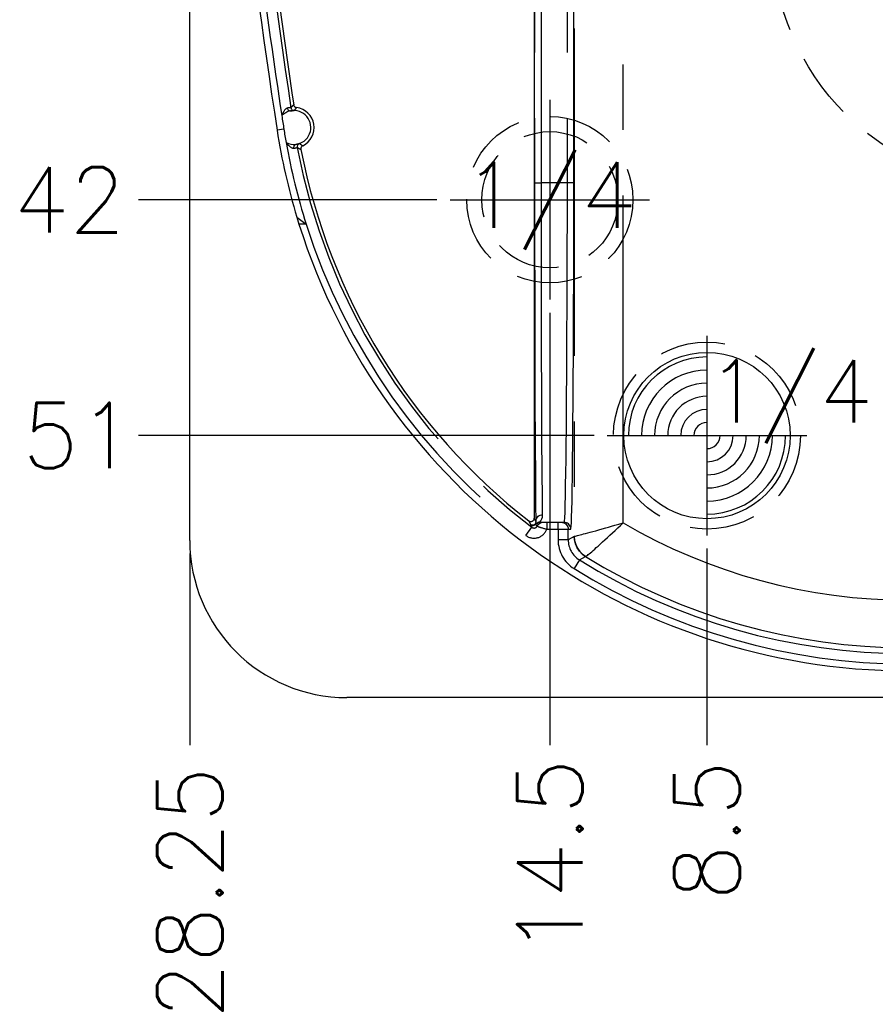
# Model space of a CAD drawing. Extents: x 2651 to 11825, y -3833 to 1075.
# Tile 418 of 656: x 4644 to 4677, y -3182 to -3144. Entities that reach past the tile are written whole.
import ezdxf
from ezdxf.enums import TextEntityAlignment as Align

# ---------------------------------------------------------------- set-up
doc = ezdxf.new("R2010")
doc.units = 0
doc.header["$LTSCALE"] = 10
for name, pattern in [('CENTER', [2, 1.25, -0.25, 0.25, -0.25]), ('HIDDEN', [0.375, 0.25, -0.125]), ('PHANTOM', [2.5, 1.25, -0.25, 0.25, -0.25, 0.25, -0.25])]:
    doc.linetypes.add(name, pattern=pattern)
doc.layers.get('0').update_dxf_attribs({"linetype": 'CONTINUOUS'})
doc.layers.get('Defpoints').update_dxf_attribs({"linetype": 'CONTINUOUS'})
for name, color, linetype in [('CEN', 1, 'CENTER'), ('COOL', 150, 'HIDDEN'), ('DIM', 3, 'CONTINUOUS'), ('HIDDEN', 6, 'HIDDEN'), ('LAYER_108', 7, 'CONTINUOUS'), ('PIN', 3, 'CONTINUOUS'), ('TEXT', 4, 'CONTINUOUS')]:
    doc.layers.add(name, color=color, linetype=linetype)
doc.styles.get("Standard").update_dxf_attribs({"font": 'romans.shx'})
doc.dimstyles.new('1-1', dxfattribs={"dimtxt": 2.5, "dimasz": 2.5, "dimexe": 1, "dimexo": 0.5, "dimtad": 0, "dimrnd": 1.38778e-17, "dimzin": 9, "dimdsep": 46, "dimtxsty": 'Standard', "dimblk": 'CLOSED', "dimcen": 0, "dimclrd": 3, "dimclre": 3, "dimclrt": 3, "dimazin": 2, "dimtfac": 0.75, "dimtofl": 0, "dimtmove": 0, "dimatfit": 3, "dimfxl": 0, "dimtolj": 1, "dimarcsym": 0})

# ---------------------------------------------------------------- blocks, each defined once
blk = doc.blocks.new('*U691', base_point=(681.133, -4349.317))
for radius in [3.175, 2.6]:
    blk.add_circle((681.133, -4349.317), radius)
at = {"layer": 'CEN'}
for p, q in [((681.133, -4345.507), (681.133, -4353.127)), ((677.323, -4349.317), (684.943, -4349.317))]:
    blk.add_line(p, q, dxfattribs=at)
blk = doc.blocks.new('*U702', base_point=(687.1327, -4358.317))
blk.add_circle((687.1327, -4358.317), 0.5)
for radius, start, end in [(0.4724, 90, 180), (0.3937, 90, 180), (0.315, 90, 180), (0.2362, 90, 180), (0.1575, 90, 180), (0.0787, 90, 180), (0.0787, 270, 0), (0.1575, 270, 0), (0.2362, 270, 0), (0.315, 270, 0), (0.3937, 270, 0), (0.4724, 270, 0)]:
    blk.add_arc((687.1327, -4358.317), radius, start, end)
at = {"layer": 'PIN'}
for p, q in [((687.1327, -4357.717), (687.1327, -4358.917)), ((686.5327, -4358.317), (687.7327, -4358.317))]:
    blk.add_line(p, q, dxfattribs=at)
blk = doc.blocks.new('*D717')
at = {"layer": 'Defpoints', "color": 0}
for p in [(4678.934, -3109.358), (4648.73, -3151.358), (4660.624, -3151.358)]:
    blk.add_point(p, dxfattribs=at)
at = {"layer": 'DIM', "color": 3, "lineweight": -2}
blk.add_line((4660.124, -3151.358), (4648.73, -3151.358), dxfattribs=at)
at = {"layer": 'DIM', "color": 3, "insert": (4646.081, -3151.358), "char_height": 2.5, "attachment_point": 5}
blk.add_mtext('\\A1;42', dxfattribs=at)
blk = doc.blocks.new('_Closed')
at = {"color": 0, "linetype": 'ByBlock', "lineweight": -2}
for p, q in [((-1, 0.167), (0, 0)), ((-1, 0.167), (-1, -0.167)), ((0, 0), (-1, -0.167)), ((0, 0), (-1, 0))]:
    blk.add_line(p, q, dxfattribs=at)
blk = doc.blocks.new('*D718')
at = {"layer": 'Defpoints', "color": 0}
for p in [(4678.934, -3109.358), (4648.73, -3160.358), (4666.624, -3160.358)]:
    blk.add_point(p, dxfattribs=at)
at = {"layer": 'DIM', "color": 3, "lineweight": -2}
blk.add_line((4666.124, -3160.358), (4648.73, -3160.358), dxfattribs=at)
at = {"layer": 'DIM', "color": 3, "insert": (4646.438, -3160.358), "char_height": 2.5, "attachment_point": 5}
blk.add_mtext('\\A1;51', dxfattribs=at)
blk = doc.blocks.new('*D719')
at = {"layer": 'Defpoints', "color": 0}
for p in [(4678.934, -3109.358), (4670.434, -3164.168), (4670.434, -3172.18)]:
    blk.add_point(p, dxfattribs=at)
at = {"layer": 'DIM', "color": 3, "lineweight": -2}
blk.add_line((4670.434, -3164.668), (4670.434, -3172.18), dxfattribs=at)
at = {"layer": 'DIM', "color": 3, "insert": (4670.434, -3175.424), "char_height": 2.5, "attachment_point": 5, "rotation": 90}
blk.add_mtext('\\A1;8.5', dxfattribs=at)
blk = doc.blocks.new('*D720')
at = {"layer": 'Defpoints', "color": 0}
for p in [(4678.934, -3109.358), (4664.434, -3155.168), (4664.434, -3172.18)]:
    blk.add_point(p, dxfattribs=at)
at = {"layer": 'DIM', "color": 3, "lineweight": -2}
blk.add_line((4664.434, -3155.668), (4664.434, -3172.18), dxfattribs=at)
at = {"layer": 'DIM', "color": 3, "insert": (4664.434, -3176.436), "char_height": 2.5, "attachment_point": 5, "rotation": 90}
blk.add_mtext('\\A1;14.5', dxfattribs=at)
blk = doc.blocks.new('*D3353')
at = {"layer": 'Defpoints', "color": 0}
for p in [(4678.934, -3109.358), (4650.684, -3164.358), (4650.684, -3172.18)]:
    blk.add_point(p, dxfattribs=at)
at = {"layer": 'DIM', "color": 3, "lineweight": -2}
blk.add_line((4650.684, -3164.858), (4650.684, -3172.18), dxfattribs=at)
at = {"layer": 'DIM', "color": 3, "insert": (4650.684, -3177.805), "char_height": 2.5, "attachment_point": 5, "rotation": 90}
blk.add_mtext('\\A1;28.25', dxfattribs=at)

msp = doc.modelspace()

# ---------------------------------------------------------------- linework, layer by layer
at = {"layer": 'COOL', "color": 4, "linetype": 'HIDDEN'}
msp.add_circle((4682.434, -3141.358), 9.5, dxfattribs=at)
at = {"layer": 'LAYER_108', "color": 0, "linetype": 'Continuous'}
for p, q in [((4650.684, -3164.358), (4650.684, -3054.358)), ((4663.837, -3120.276), (4663.837, -3163.508)), ((4654.774, -3152.027), (4655.128, -3152.287)), ((4654.774, -3152.027), (4654.854, -3152.287)), ((4655.128, -3152.287), (4654.854, -3152.287)), ((4664.062, -3163.668), (4664.062, -3163.668)), ((4664.062, -3163.668), (4664.975, -3163.668)), ((4701.184, -3170.358), (4656.684, -3170.358))]:
    msp.add_line(p, q, dxfattribs=at)
at = {"layer": 'LAYER_108', "color": 253, "linetype": 'PHANTOM'}
for p, q in [((4665.368, -3119.821), (4665.368, -3164.207)), ((4667.228, -3163.693), (4667.228, -3120.349)), ((4663.853, -3133.239), (4663.853, -3150.714)), ((4664.112, -3150.714), (4664.112, -3133.239)), ((4665.09, -3133.239), (4665.09, -3150.714)), ((4665.349, -3150.714), (4665.349, -3133.239)), ((4654.276, -3148.662), (4654.019, -3148.702)), ((4663.853, -3150.714), (4664.112, -3150.714)), ((4665.09, -3150.714), (4664.112, -3150.714)), ((4665.349, -3150.714), (4665.09, -3150.714)), ((4663.628, -3163.611), (4663.699, -3163.755)), ((4663.699, -3163.755), (4663.702, -3163.761)), ((4663.702, -3163.761), (4663.707, -3163.77)), ((4663.707, -3163.77), (4663.752, -3163.86)), ((4663.898, -3163.633), (4663.837, -3163.508)), ((4663.875, -3163.747), (4663.875, -3163.747)), ((4663.875, -3163.747), (4663.882, -3163.754)), ((4663.882, -3163.754), (4663.947, -3163.814)), ((4664.32, -3163.668), (4664.32, -3163.927)), ((4664.747, -3163.927), (4664.747, -3163.668)), ((4663.517, -3164.17), (4663.752, -3163.86)), ((4664.32, -3163.927), (4664.747, -3163.927)), ((4664.747, -3163.927), (4665.136, -3163.927)), ((4664.747, -3163.927), (4664.747, -3164.336)), ((4665.136, -3164.336), (4665.136, -3163.927)), ((4665.136, -3163.927), (4665.234, -3163.927)), ((4665.136, -3164.336), (4664.747, -3164.336)), ((4665.368, -3164.207), (4665.136, -3164.336)), ((4665.368, -3164.207), (4665.368, -3164.207)), ((4665.563, -3165.106), (4665.358, -3165.436)), ((4665.563, -3165.106), (4665.8, -3164.979)), ((4665.8, -3164.979), (4665.8, -3164.979))]:
    msp.add_line(p, q, dxfattribs=at)
for points in [[(4654.413, -3147.856, 0), (4654.402, -3147.859, 0), (4654.392, -3147.863, 0), (4654.382, -3147.869, 0), (4654.372, -3147.875, 0), (4654.363, -3147.883, 0), (4654.35, -3147.893, 0), (4654.338, -3147.905, 0), (4654.327, -3147.917, 0), (4654.307, -3147.941, 0), (4654.289, -3147.966, 0), (4654.271, -3147.993, 0), (4654.25, -3148.03, 0), (4654.231, -3148.068, 0), (4654.213, -3148.108, 0), (4654.197, -3148.148, 0)], [(4654.544, -3147.844, 0), (4654.543, -3147.844, 0), (4654.539, -3147.844, 0), (4654.533, -3147.844, 0), (4654.524, -3147.843, 0), (4654.513, -3147.843, 0), (4654.5, -3147.844, 0), (4654.486, -3147.845, 0), (4654.47, -3147.846, 0), (4654.452, -3147.848, 0), (4654.433, -3147.851, 0), (4654.413, -3147.856, 0)], [(4654.524, -3147.97, 0), (4654.509, -3147.971, 0), (4654.494, -3147.968, 0), (4654.479, -3147.961, 0), (4654.464, -3147.951, 0), (4654.45, -3147.938, 0), (4654.438, -3147.921, 0), (4654.428, -3147.903, 0), (4654.419, -3147.882, 0), (4654.413, -3147.86, 0), (4654.413, -3147.856, 0)], [(4654.524, -3147.97, 0), (4654.55, -3147.965, 0), (4654.573, -3147.961, 0), (4654.594, -3147.958, 0), (4654.612, -3147.957, 0), (4654.628, -3147.955, 0), (4654.641, -3147.955, 0), (4654.654, -3147.954, 0), (4654.663, -3147.954, 0), (4654.668, -3147.954, 0), (4654.67, -3147.954, 0)], [(4654.544, -3147.844, 0), (4654.55, -3147.866, 0), (4654.559, -3147.886, 0), (4654.571, -3147.905, 0), (4654.587, -3147.922, 0), (4654.605, -3147.935, 0), (4654.625, -3147.945, 0), (4654.647, -3147.951, 0), (4654.669, -3147.954, 0), (4654.67, -3147.954, 0)], [(4654.362, -3149.179, 0), (4654.391, -3149.213, 0), (4654.42, -3149.246, 0), (4654.452, -3149.277, 0), (4654.485, -3149.306, 0), (4654.519, -3149.333, 0), (4654.539, -3149.347, 0), (4654.559, -3149.359, 0), (4654.579, -3149.37, 0), (4654.599, -3149.379, 0), (4654.61, -3149.383, 0), (4654.62, -3149.386, 0), (4654.631, -3149.389, 0), (4654.641, -3149.391, 0), (4654.652, -3149.392, 0), (4654.662, -3149.391, 0)], [(4654.662, -3149.391, 0), (4654.66, -3149.369, 0), (4654.66, -3149.347, 0), (4654.664, -3149.325, 0), (4654.669, -3149.305, 0), (4654.678, -3149.288, 0), (4654.688, -3149.272, 0), (4654.7, -3149.261, 0), (4654.713, -3149.252, 0), (4654.727, -3149.247, 0), (4654.731, -3149.247, 0)], [(4654.662, -3149.391, 0), (4654.684, -3149.389, 0), (4654.704, -3149.386, 0), (4654.722, -3149.382, 0), (4654.738, -3149.378, 0), (4654.752, -3149.374, 0), (4654.764, -3149.371, 0), (4654.774, -3149.368, 0), (4654.781, -3149.365, 0), (4654.786, -3149.363, 0), (4654.789, -3149.362, 0), (4654.79, -3149.362, 0)], [(4654.875, -3149.216, 0), (4654.873, -3149.216, 0), (4654.867, -3149.218, 0), (4654.858, -3149.22, 0), (4654.846, -3149.224, 0), (4654.83, -3149.229, 0), (4654.815, -3149.232, 0), (4654.798, -3149.236, 0), (4654.778, -3149.24, 0), (4654.756, -3149.244, 0), (4654.731, -3149.247, 0)], [(4654.875, -3149.216, 0), (4654.854, -3149.225, 0), (4654.835, -3149.238, 0), (4654.819, -3149.254, 0), (4654.806, -3149.272, 0), (4654.796, -3149.292, 0), (4654.79, -3149.314, 0), (4654.788, -3149.336, 0), (4654.79, -3149.359, 0), (4654.79, -3149.362, 0)], [(4663.853, -3150.714, 0), (4663.854, -3152.948, 0), (4663.856, -3155.119, 0), (4663.86, -3157.162, 0), (4663.866, -3159.02, 0), (4663.872, -3160.638, 0), (4663.88, -3161.971, 0), (4663.889, -3162.979, 0), (4663.898, -3163.633, 0)], [(4664.157, -3163.38, 0), (4664.148, -3162.738, 0), (4664.139, -3161.75, 0), (4664.131, -3160.444, 0), (4664.125, -3158.857, 0), (4664.119, -3157.036, 0), (4664.115, -3155.032, 0), (4664.113, -3152.905, 0), (4664.112, -3150.714, 0)], [(4665.09, -3150.714, 0), (4665.09, -3151.47, 0), (4665.089, -3152.251, 0), (4665.088, -3153.053, 0), (4665.085, -3153.872, 0), (4665.083, -3154.705, 0), (4665.08, -3155.545, 0), (4665.076, -3156.387, 0), (4665.072, -3157.224, 0), (4665.067, -3158.049, 0), (4665.061, -3158.853, 0), (4665.056, -3159.502, 0), (4665.051, -3160.125, 0), (4665.045, -3160.718, 0), (4665.039, -3161.273, 0), (4665.032, -3161.786, 0), (4665.025, -3162.25, 0), (4665.018, -3162.659, 0), (4665.01, -3163.007, 0), (4665.002, -3163.288, 0), (4664.993, -3163.495, 0), (4664.984, -3163.624, 0), (4664.975, -3163.668, 0)], [(4665.234, -3163.927, 0), (4665.241, -3163.899, 0), (4665.249, -3163.815, 0), (4665.257, -3163.671, 0), (4665.264, -3163.462, 0), (4665.272, -3163.189, 0), (4665.28, -3162.848, 0), (4665.287, -3162.44, 0), (4665.295, -3161.914, 0), (4665.303, -3161.311, 0), (4665.31, -3160.634, 0), (4665.317, -3159.889, 0), (4665.323, -3159.084, 0), (4665.329, -3158.227, 0), (4665.334, -3157.327, 0), (4665.338, -3156.394, 0), (4665.342, -3155.438, 0), (4665.345, -3154.47, 0), (4665.347, -3153.515, 0), (4665.348, -3152.566, 0), (4665.349, -3151.63, 0), (4665.349, -3150.714, 0)], [(4663.898, -3163.633, 0), (4663.902, -3163.589, 0), (4663.914, -3163.546, 0), (4663.933, -3163.506, 0), (4663.959, -3163.47, 0), (4663.991, -3163.439, 0), (4664.028, -3163.414, 0), (4664.069, -3163.395, 0), (4664.113, -3163.384, 0), (4664.157, -3163.38, 0)], [(4664.068, -3163.652, 0), (4664.095, -3163.61, 0), (4664.128, -3163.542, 0), (4664.15, -3163.469, 0), (4664.157, -3163.38, 0)], [(4663.875, -3163.738, 0), (4663.858, -3163.754, 0), (4663.839, -3163.766, 0), (4663.818, -3163.775, 0), (4663.796, -3163.78, 0), (4663.774, -3163.781, 0), (4663.751, -3163.779, 0), (4663.73, -3163.772, 0), (4663.71, -3163.762, 0), (4663.699, -3163.755, 0)], [(4663.875, -3163.747, 0), (4663.858, -3163.762, 0), (4663.838, -3163.774, 0), (4663.817, -3163.782, 0), (4663.795, -3163.787, 0), (4663.773, -3163.787, 0), (4663.75, -3163.784, 0), (4663.729, -3163.776, 0), (4663.709, -3163.766, 0), (4663.702, -3163.761, 0)], [(4663.882, -3163.754, 0), (4663.866, -3163.769, 0), (4663.847, -3163.782, 0), (4663.826, -3163.791, 0), (4663.804, -3163.796, 0), (4663.782, -3163.797, 0), (4663.759, -3163.794, 0), (4663.738, -3163.788, 0), (4663.717, -3163.778, 0), (4663.707, -3163.77, 0)], [(4663.875, -3163.738, 0), (4663.874, -3163.745, 0), (4663.875, -3163.747, 0)], [(4663.898, -3163.633, 0), (4663.887, -3163.707, 0), (4663.875, -3163.738, 0)], [(4663.875, -3163.738, 0), (4663.907, -3163.708, 0), (4663.945, -3163.683, 0), (4663.987, -3163.665, 0), (4664.031, -3163.655, 0), (4664.068, -3163.652, 0)], [(4663.875, -3163.747, 0), (4663.909, -3163.718, 0), (4663.947, -3163.694, 0), (4663.989, -3163.678, 0), (4664.034, -3163.669, 0), (4664.062, -3163.668, 0)], [(4663.875, -3163.747, 0), (4663.909, -3163.718, 0), (4663.947, -3163.694, 0), (4663.989, -3163.678, 0), (4664.034, -3163.669, 0), (4664.062, -3163.668, 0)], [(4663.882, -3163.754, 0), (4663.915, -3163.723, 0), (4663.953, -3163.698, 0), (4663.995, -3163.681, 0), (4664.038, -3163.67, 0), (4664.075, -3163.668, 0)], [(4663.947, -3163.814, 0), (4663.97, -3163.775, 0), (4663.999, -3163.741, 0), (4664.034, -3163.712, 0), (4664.074, -3163.69, 0), (4664.116, -3163.675, 0), (4664.161, -3163.668, 0), (4664.18, -3163.668, 0)], [(4663.947, -3163.814, 0), (4663.948, -3163.814, 0), (4663.952, -3163.816, 0), (4663.958, -3163.818, 0), (4663.967, -3163.822, 0), (4663.977, -3163.826, 0), (4663.991, -3163.831, 0), (4664.005, -3163.837, 0), (4664.021, -3163.843, 0), (4664.039, -3163.849, 0), (4664.059, -3163.856, 0), (4664.081, -3163.863, 0), (4664.103, -3163.87, 0), (4664.128, -3163.877, 0), (4664.153, -3163.885, 0), (4664.179, -3163.892, 0), (4664.207, -3163.899, 0), (4664.234, -3163.906, 0), (4664.262, -3163.913, 0), (4664.291, -3163.92, 0), (4664.32, -3163.927, 0)], [(4664.062, -3163.668, 0), (4664.062, -3163.663, 0), (4664.068, -3163.652, 0)], [(4664.877, -3163.668, 0), (4664.922, -3163.672, 0), (4664.965, -3163.683, 0), (4665.006, -3163.702, 0), (4665.043, -3163.728, 0), (4665.075, -3163.76, 0), (4665.101, -3163.797, 0), (4665.12, -3163.838, 0), (4665.132, -3163.882, 0), (4665.136, -3163.927, 0)], [(4665.234, -3163.927, 0), (4665.23, -3163.882, 0), (4665.218, -3163.838, 0), (4665.199, -3163.797, 0), (4665.173, -3163.76, 0), (4665.141, -3163.728, 0), (4665.104, -3163.702, 0), (4665.064, -3163.683, 0), (4665.02, -3163.672, 0), (4664.975, -3163.668, 0)], [(4665.368, -3164.207, 0), (4665.375, -3164.205, 0), (4665.391, -3164.202, 0), (4665.415, -3164.196, 0), (4665.449, -3164.188, 0), (4665.491, -3164.177, 0), (4665.541, -3164.163, 0), (4665.595, -3164.149, 0), (4665.656, -3164.133, 0), (4665.725, -3164.114, 0), (4665.801, -3164.093, 0), (4665.885, -3164.07, 0), (4665.977, -3164.045, 0), (4666.076, -3164.018, 0), (4666.184, -3163.988, 0), (4666.303, -3163.955, 0), (4666.432, -3163.919, 0), (4666.57, -3163.88, 0), (4666.669, -3163.852, 0), (4666.783, -3163.819, 0), (4666.915, -3163.782, 0), (4667.064, -3163.74, 0), (4667.228, -3163.693, 0)], [(4665.8, -3164.979, 0), (4665.806, -3164.976, 0), (4665.819, -3164.967, 0), (4665.839, -3164.952, 0), (4665.866, -3164.931, 0), (4665.899, -3164.903, 0), (4665.938, -3164.871, 0), (4665.982, -3164.833, 0), (4666.032, -3164.79, 0), (4666.087, -3164.742, 0), (4666.146, -3164.69, 0), (4666.209, -3164.634, 0), (4666.275, -3164.575, 0), (4666.36, -3164.499, 0), (4666.448, -3164.419, 0), (4666.539, -3164.336, 0), (4666.633, -3164.25, 0), (4666.73, -3164.161, 0), (4666.828, -3164.07, 0), (4666.928, -3163.977, 0), (4667.028, -3163.883, 0), (4667.128, -3163.788, 0), (4667.228, -3163.693, 0)], [(4665.8, -3164.979, 0), (4665.673, -3164.885, 0), (4665.564, -3164.77, 0), (4665.477, -3164.638, 0), (4665.414, -3164.493, 0), (4665.378, -3164.339, 0), (4665.368, -3164.207, 0)], [(4665.368, -3164.207, 0), (4665.381, -3164.364, 0), (4665.422, -3164.517, 0), (4665.489, -3164.66, 0), (4665.58, -3164.789, 0), (4665.691, -3164.901, 0), (4665.8, -3164.979, 0)]]:
    msp.add_polyline3d(points, dxfattribs=at)
at = {"layer": 'LAYER_108', "color": 6, "linetype": 'HIDDEN'}
for centre, radius in [((4664.434, -3151.358), 3.175), ((4664.434, -3151.358), 2.6), ((4670.434, -3160.358), 3.57)]:
    msp.add_circle(centre, radius, dxfattribs=at)
at = {"layer": 'LAYER_108', "color": 0, "linetype": 'Continuous'}
msp.add_circle((4670.434, -3160.358), 3.175, dxfattribs=at)
for centre, radius, start, end in [((4908.521, -3109.358), 257.526, 183.8589, 188.78794), ((4908.521, -3109.358), 257.265, 185.98213, 188.67217), ((4908.521, -3109.358), 256.753, 185.9868, 188.59488), ((4654.659, -3148.603), 0.648, 102.0087, 135.4131), ((4654.659, -3148.603), 0.648, 276.418, 102.0087), ((4654.779, -3147.71), 0.13, 188.6287, 262.3133), ((4654.659, -3148.603), 0.772, 296.1921, 82.3356), ((4908.521, -3109.358), 257.265, 188.67217, 188.78794), ((4678.086, -3144.981), 24.354, 188.7879, 196.8152), ((4678.086, -3144.981), 24.093, 188.7879, 190.0333), ((4678.086, -3144.981), 24.093, 190.0333, 197.6523), ((4654.659, -3148.603), 0.648, 242.7301, 276.418), ((4655.057, -3149.412), 0.13, 116.2262, 190.8647), ((4678.086, -3144.981), 23.581, 190.8903, 232.1843), ((4678.086, -3144.981), 24.354, 197.4572, 270), ((4663.707, -3163.508), 0.13, 232.2043, 359.9912), ((4656.684, -3164.358), 6, 180, 270)]:
    msp.add_arc(centre, radius, start, end, dxfattribs=at)
at = {"layer": 'LAYER_108', "color": 253, "linetype": 'PHANTOM'}
for centre, radius, start, end in [((4908.521, -3109.358), 256.876, 185.98213, 188.61664), ((4656.558, -3149.609), 2.678, 135.4141, 138.7675), ((4656.294, -3149.145), 2.014, 139.5462, 143.7504), ((4656.089, -3147.117), 2.594, 239.9492, 243.4403), ((4678.086, -3144.981), 23.704, 190.6489, 232.7905), ((4655.982, -3147.632), 1.932, 235.0537, 239.4574), ((4678.086, -3144.981), 24.093, 197.6523, 232.7905), ((4663.83, -3163.757), 0.13, 232.766, 334.1159), ((4678.139, -3144.981), 21.66, 239.754, 269.9869), ((4663.83, -3163.757), 0.518, 232.7891, 340.8857), ((4666.042, -3164.336), 1.295, 179.9851, 238.1201), ((4666.044, -3164.335), 0.909, 180.0644, 238.0419), ((4678.086, -3144.981), 23.702, 238.1066, 270), ((4678.091, -3144.982), 23.473, 238.4231, 269.988), ((4678.086, -3144.981), 24.091, 238.1066, 270)]:
    msp.add_arc(centre, radius, start, end, dxfattribs=at)

# ---------------------------------------------------------------- block references
at = {"layer": 'HIDDEN'}
msp.add_blockref('*U691', (4664.434, -3151.358), dxfattribs=at)
at = {"layer": 'PIN', "xscale": 6.35, "yscale": 6.35, "zscale": 6.35}
msp.add_blockref('*U702', (4670.434, -3160.358), dxfattribs=at)

# ---------------------------------------------------------------- texts
at = {"layer": 'PIN', "color": 4}
msp.add_text('1/4', height=2.3813, dxfattribs=at).set_placement((4670.434, -3159.858))
at = {"layer": 'TEXT'}
msp.add_text('1/4', height=2.5, dxfattribs=at).set_placement((4664.434, -3151.358), align=Align.MIDDLE)

# ---------------------------------------------------------------- dimensions: what is measured, and where the dimension line sits
at = {"layer": 'DIM'}
for feature_location, offset, dtype, picture, middle in [((4660.624, -3151.358), (-11.894, 0), 0, '*D717', (4646.081, -3151.358)), ((4666.624, -3160.358), (-17.894, 0), 0, '*D718', (4646.438, -3160.358)), ((4650.684, -3164.358), (0, -7.822), 1, '*D3353', (4650.684, -3177.805)), ((4664.434, -3155.168), (0, -17.012), 1, '*D720', (4664.434, -3176.436)), ((4670.434, -3164.168), (0, -8.012), 1, '*D719', (4670.434, -3175.424))]:
    dim = msp.add_ordinate_dim(feature_location=feature_location, offset=offset, dtype=dtype, origin=(4678.934, -3109.358), dimstyle='1-1', dxfattribs=at)
    dim.commit()
    dim.dimension.update_dxf_attribs({"geometry": picture, "text_midpoint": middle})

doc.saveas('drawing.dxf')
